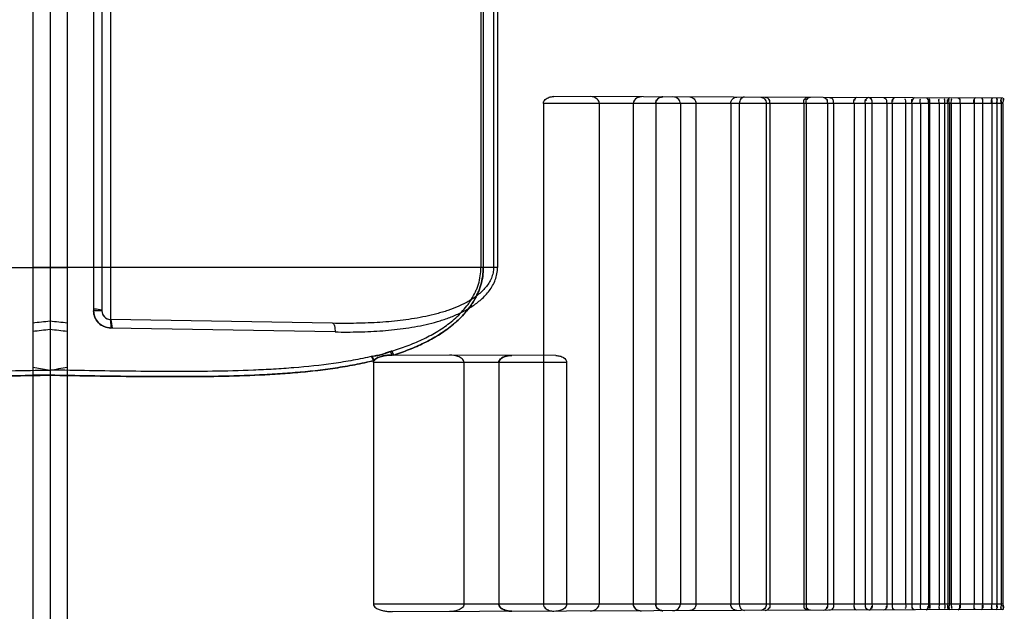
# Model space of a CAD drawing. Header units: millimetres. Extents: x 0 to 297, y 0 to 210.
# Tile 266 of 438: x 146.822 to 147.164, y 157.895 to 158.1. Entities that reach past the tile are written whole.
import ezdxf

# ---------------------------------------------------------------- set-up
doc = ezdxf.new("R2010")
doc.units = ezdxf.units.MM
doc.header["$LTSCALE"] = 16.335
doc.layers.add('INTFCLR_1', color=7, linetype='CONTINUOUS')
doc.layers.add('INTFCLR_72935', color=7, linetype='CONTINUOUS')

msp = doc.modelspace()

# ---------------------------------------------------------------- linework, layer by layer
at = {"layer": 'INTFCLR_1', "color": 6, "linetype": 'Continuous'}
for p, q in [((146.8326356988, 159.6566688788), (146.8326357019, 156.8756833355)), ((146.8266356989, 159.6556109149), (146.8266356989, 156.8570277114)), ((147.003905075, 158.0709697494), (147.003905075, 157.8969697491)), ((147.0232658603, 158.0709697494), (147.0232658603, 157.8969697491)), ((147.0350701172, 158.0709697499), (147.0350701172, 157.8969697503)), ((147.0428984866, 158.0709697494), (147.0428984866, 157.8969697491)), ((147.0514519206, 158.0709697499), (147.0514519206, 157.8969697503)), ((147.0568645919, 158.0709697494), (147.0568645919, 157.8969697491)), ((147.0689450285, 158.0709697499), (147.0689450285, 157.8969697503)), ((147.0719206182, 158.0709697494), (147.0719206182, 157.8969697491)), ((147.0812938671, 158.0709697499), (147.0812938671, 157.8969697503)), ((147.0825193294, 158.0709697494), (147.0825193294, 157.8969697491)), ((147.0943301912, 158.0709697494), (147.0943301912, 157.8969697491)), ((147.0950845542, 158.0709697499), (147.0950845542, 157.8969697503)), ((147.1024913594, 158.0709697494), (147.1024913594, 157.8969697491)), ((147.104669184, 158.0709697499), (147.104669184, 157.8969697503)), ((147.1117349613, 158.0709697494), (147.1117349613, 157.8969697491)), ((147.115653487, 158.0709697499), (147.115653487, 157.8969697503)), ((147.1179683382, 158.0709697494), (147.1179683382, 157.8969697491)), ((147.1231331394, 158.0709697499), (147.1231331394, 157.8969697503)), ((147.1250366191, 158.0709697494), (147.1250366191, 157.8969697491)), ((147.1296482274, 158.0709697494), (147.1296482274, 157.8969697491)), ((147.1318108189, 158.0709697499), (147.1318108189, 157.8969697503)), ((147.1347823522, 158.0709697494), (147.1347823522, 157.8969697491)), ((147.1375728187, 158.0709697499), (147.1375728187, 157.8969697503)), ((147.1379628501, 158.0709697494), (147.1379628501, 157.8969697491)), ((147.1413129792, 158.0709697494), (147.1413129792, 157.8969697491)), ((147.1431791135, 158.0709697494), (147.1431791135, 157.8969697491)), ((147.1442488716, 158.0709697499), (147.1442488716, 157.8969697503)), ((147.1448336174, 158.0709697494), (147.1448336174, 157.8969697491)), ((147.1454489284, 158.0709697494), (147.1454489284, 157.8969697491)), ((147.1485359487, 158.0709697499), (147.1485359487, 157.8969697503)), ((147.153404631, 158.0709697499), (147.153404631, 157.8969697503)), ((147.1563722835, 158.0709697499), (147.1563722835, 157.8969697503)), ((147.1595572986, 158.0709697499), (147.1595572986, 157.8969697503)), ((147.1613024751, 158.0709697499), (147.1613024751, 157.8969697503)), ((147.1628776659, 158.0709697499), (147.1628776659, 157.8969697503)), ((147.1634537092, 158.0709697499), (147.1634537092, 157.8969697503)), ((146.9448798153, 157.9809697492), (146.9448798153, 157.8969697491)), ((146.9763058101, 157.9809697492), (146.9763058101, 157.8969697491)), ((146.9884467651, 157.9809697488), (146.9884467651, 157.8969697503)), ((147.0119716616, 157.9809697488), (147.0119716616, 157.8969697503))]:
    msp.add_line(p, q, dxfattribs=at)
at = {"layer": 'INTFCLR_1', "color": 9, "linetype": 'Continuous'}
for p, q in [((146.8535833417, 158.1760212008), (146.8535833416, 157.9959182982)), ((146.8477729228, 158.1730216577), (146.8477729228, 157.9989178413)), ((146.8506356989, 158.1730216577), (146.8506356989, 157.9989178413)), ((146.9822175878, 158.1579697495), (146.9822175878, 158.0139697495)), ((146.9830513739, 158.1579697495), (146.9830513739, 158.0139697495)), ((146.9866198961, 158.1579697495), (146.9866198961, 158.0139697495)), ((146.9879757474, 158.1579697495), (146.9879757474, 158.0139697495)), ((147.1634537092, 158.0709697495), (147.003905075, 158.0709697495)), ((147.1634002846, 158.0728151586), (147.0075233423, 158.073359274)), ((146.9879757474, 158.0139697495), (146.8266356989, 158.0139697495)), ((146.8506356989, 157.9989178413), (146.8477729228, 157.9989178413)), ((146.9307336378, 157.9945716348), (146.8535833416, 157.9959182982)), ((146.9315782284, 157.9915720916), (146.8537221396, 157.9929187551)), ((146.9514451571, 157.9835550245), (146.9507953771, 157.9847869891)), ((146.9512723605, 157.9849371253), (146.9519271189, 157.9835533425)), ((146.9519271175, 157.983553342), (146.9512723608, 157.9849371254)), ((147.008235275, 157.9833567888), (146.9514451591, 157.9835550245)), ((146.8266356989, 157.9793791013), (146.8326356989, 157.9783223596)), ((147.0119716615, 157.9809697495), (146.9448798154, 157.9809697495)), ((146.8326356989, 157.9765242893), (146.8266356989, 157.9765242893)), ((147.1634537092, 157.8969697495), (146.9448798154, 157.8969697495)), ((147.1634002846, 157.8951243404), (146.9514451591, 157.8943844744))]:
    msp.add_line(p, q, dxfattribs=at)
at = {"layer": 'INTFCLR_1', "color": 7, "linetype": 'Continuous'}
for p, q in [((146.8535833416, 157.9959182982), (146.8537221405, 157.9929187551)), ((146.8543053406, 157.9928807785), (146.8538723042, 157.9958992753)), ((146.9451096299, 157.981639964), (146.9444940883, 157.9831152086))]:
    msp.add_line(p, q, dxfattribs=at)
for points in [[(147.0380017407, 158.0732528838), (147.0378984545, 158.0732517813), (147.0377944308, 158.0732476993), (147.0376896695, 158.0732405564), (147.037583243, 158.0732301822), (147.0374760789, 158.0732165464), (147.0373709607, 158.0732000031), (147.0372688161, 158.0731808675), (147.0371687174, 158.0731591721), (147.0370706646, 158.0731350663)], [(147.0445605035, 158.0731028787), (147.0446445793, 158.0731279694), (147.0447301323, 158.07315052), (147.0448171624, 158.073170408), (147.0449057, 158.0731875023), (147.0449957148, 158.0732016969), (147.0450871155, 158.0732128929), (147.0451798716, 158.0732209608), (147.0452740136, 158.0732257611), (147.0453695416, 158.0732271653)], [(147.0370746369, 157.8948033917), (147.037170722, 157.8947798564), (147.0372685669, 157.894758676), (147.0373681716, 157.8947399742), (147.0374695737, 157.8947238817), (147.0375727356, 157.8947105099), (147.0376775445, 157.894699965), (147.0377839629, 157.894692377), (147.0378920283, 157.8946878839), (147.0380017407, 157.8946866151)], [(147.0445605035, 157.8948366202), (147.0446445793, 157.8948115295), (147.0447301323, 157.894788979), (147.0448171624, 157.8947690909), (147.0449057, 157.8947519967), (147.0449957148, 157.8947378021), (147.0450871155, 157.8947266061), (147.0451798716, 157.8947185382), (147.0452740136, 157.8947137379), (147.0453695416, 157.8947123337)]]:
    msp.add_lwpolyline(points, dxfattribs=at)
at = {"layer": 'INTFCLR_1', "color": 6, "linetype": 'Continuous'}
for points in [[(146.9451096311, 157.9816399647), (146.9450588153, 157.9815615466), (146.9450145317, 157.9814840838), (146.9449767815, 157.9814075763), (146.9449458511, 157.9813319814), (146.9449214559, 157.9812573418), (146.94490274, 157.981183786), (146.9448894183, 157.9811113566), (146.9448817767, 157.981040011), (146.9448798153, 157.9809697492)], [(146.9448798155, 157.9809697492), (146.9448804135, 157.9810046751), (146.9448822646, 157.9810396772), (146.9448853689, 157.9810747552), (146.9448896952, 157.9811098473), (146.9448952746, 157.9811450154), (146.9449022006, 157.9811804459), (146.9449104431, 157.9812161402), (146.9449200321, 157.9812520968), (146.9449311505, 157.9812884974), (146.9449437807, 157.9813253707), (146.9449579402, 157.9813626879), (146.9449738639, 157.9814005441), (146.9449915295, 157.9814389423), (146.9450109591, 157.9814778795), (146.9450324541, 157.9815174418), (146.9450561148, 157.9815576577), (146.9450818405, 157.9815984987), (146.945109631, 157.9816399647)]]:
    msp.add_lwpolyline(points, dxfattribs=at)
at = {"layer": 'INTFCLR_1', "color": 9, "linetype": 'Continuous'}
for centre, radius, start, end in [((146.8536356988, 157.9989178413), 0.003, 180.000000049, 269.000000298), ((146.6554192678, 159.5831363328), 1.597588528, 276.1523074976, 276.3687820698), ((146.6802991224, 159.3082489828), 1.3245329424, 276.3430809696, 276.6042907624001), ((146.9591978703, 157.9589249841), 0.0271927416, 106.9451924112, 107.998834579)]:
    msp.add_arc(centre, radius, start, end, dxfattribs=at)
at = {"layer": 'INTFCLR_1', "color": 7, "linetype": 'Continuous'}
for centre, radius, start, end in [((146.9513938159, 157.9681024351), 0.0154526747, 89.8096283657, 96.03006749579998), ((146.9929360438, 157.9754909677), 0.0079191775, 89.79667449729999, 99.4959948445), ((146.9929360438, 157.9024485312), 0.0079191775, 260.5040051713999, 270.2033255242)]:
    msp.add_arc(centre, radius, start, end, dxfattribs=at)
at = {"layer": 'INTFCLR_1', "color": 6, "linetype": 'Continuous'}
for points, knots in [([(147.0039050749, 158.0709697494), (147.0039050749, 158.0714718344), (147.0044696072, 158.0724668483), (147.0058937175, 158.0731911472), (147.006966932, 158.0733612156), (147.0075233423, 158.0733592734)], [0, 0, 0, 0, 0.320229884, 0.6451192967, 1, 1, 1, 1]), ([(147.0232658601, 158.0709697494), (147.0232658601, 158.0714726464), (147.0226019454, 158.0728673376), (147.0210754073, 158.0733119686), (147.0201875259, 158.0733150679)], [0, 0, 0, 0, 0.361592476, 1, 1, 1, 1]), ([(147.0514519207, 158.0709697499), (147.0514519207, 158.0714603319), (147.0509506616, 158.0727143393), (147.0496253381, 158.0732123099), (147.0488883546, 158.0732148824)], [0, 0, 0, 0, 0.3996366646, 1, 1, 1, 1]), ([(147.0546845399, 158.0731946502), (147.0552529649, 158.073192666), (147.056424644, 158.0726997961), (147.0568645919, 158.0715255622), (147.0568645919, 158.0709697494)], [0, 0, 0, 0, 0.5056107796, 1, 1, 1, 1]), ([(147.0689450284, 158.0709697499), (147.0689450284, 158.071514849), (147.0693777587, 158.07265192), (147.0705113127, 158.0731394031), (147.0710580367, 158.0731374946)], [0, 0, 0, 0, 0.499254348, 1, 1, 1, 1]), ([(147.0737283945, 158.0731281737), (147.0732617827, 158.0731298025), (147.0722389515, 158.0725829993), (147.0719206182, 158.0715167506), (147.0719206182, 158.0709697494)], [0, 0, 0, 0, 0.4603466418, 1, 1, 1, 1]), ([(147.0794052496, 158.0731083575), (147.0798658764, 158.0731067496), (147.0809181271, 158.0726313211), (147.0812938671, 158.0715379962), (147.0812938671, 158.0709697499)], [0, 0, 0, 0, 0.4477017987, 1, 1, 1, 1]), ([(146.9763058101, 157.9809697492), (146.9763058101, 157.9814385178), (146.9756750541, 157.9824075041), (146.9738666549, 157.9832604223), (146.9723319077, 157.9834821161), (146.9713645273, 157.9834854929)], [0, 0, 0, 0, 0.2363510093, 0.512248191, 1, 1, 1, 1]), ([(147.0082352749, 157.9833567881), (147.0086931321, 157.9833551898), (147.0096329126, 157.9832384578), (147.0111216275, 157.9826945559), (147.0119716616, 157.9816280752), (147.0119716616, 157.9809697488)], [0, 0, 0, 0, 0.2876282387, 0.5864384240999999, 1, 1, 1, 1]), ([(146.9448798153, 157.8969697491), (146.9448798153, 157.8964632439), (146.9456609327, 157.895634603), (146.9469595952, 157.8950576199), (146.9483284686, 157.8946690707), (146.949842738, 157.8944365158), (146.9508722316, 157.8943824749), (146.9514451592, 157.8943844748)], [0, 0, 0, 0, 0.2037652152, 0.3833263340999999, 0.5866031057, 0.7695118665, 1, 1, 1, 1]), ([(146.9763058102, 157.8969697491), (146.9763058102, 157.8965009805), (146.9756750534, 157.8955319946), (146.9738666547, 157.8946790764), (146.9723319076, 157.8944573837), (146.9713645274, 157.8944540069)], [0, 0, 0, 0, 0.2363510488, 0.5122482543, 1, 1, 1, 1]), ([(147.003905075, 157.8969697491), (147.003905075, 157.8964676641), (147.0044696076, 157.8954726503), (147.0058937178, 157.8947483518), (147.0069669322, 157.8945782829), (147.0075233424, 157.8945802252)], [0, 0, 0, 0, 0.3202298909, 0.6451193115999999, 1, 1, 1, 1]), ([(147.0119716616, 157.8969697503), (147.0119716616, 157.8964730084), (147.0114041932, 157.8954802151), (147.0099407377, 157.8947544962), (147.008827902, 157.8945847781), (147.0082352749, 157.8945827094)], [0, 0, 0, 0, 0.3099732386, 0.6301909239, 1, 1, 1, 1]), ([(147.0201875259, 157.8946244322), (147.0206507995, 157.8946260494), (147.0219993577, 157.8947968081), (147.0232658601, 157.8960666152), (147.0232658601, 157.8969697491)], [0, 0, 0, 0, 0.3390463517, 1, 1, 1, 1]), ([(147.0488883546, 157.8947246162), (147.0493429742, 157.8947262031), (147.050574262, 157.8949699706), (147.0514519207, 157.8962074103), (147.0514519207, 157.8969697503)], [0, 0, 0, 0, 0.3735714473, 1, 1, 1, 1]), ([(147.0568645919, 157.8969697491), (147.0568645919, 157.8964120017), (147.0564224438, 157.8952373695), (147.0552510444, 157.8947468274), (147.0546845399, 157.89474485)], [0, 0, 0, 0, 0.4961038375, 1, 1, 1, 1]), ([(147.0710580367, 157.894802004), (147.0705105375, 157.8948000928), (147.0693768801, 157.8952885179), (147.0689450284, 157.896425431), (147.0689450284, 157.8969697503)], [0, 0, 0, 0, 0.5014577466, 1, 1, 1, 1]), ([(147.0719206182, 157.8969697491), (147.0719206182, 157.8964241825), (147.0722376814, 157.8953585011), (147.0732603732, 157.8948096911), (147.0737283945, 157.8948113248)], [0, 0, 0, 0, 0.5382513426, 1, 1, 1, 1]), ([(147.0812938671, 157.8969697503), (147.0812938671, 157.8964313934), (147.0809479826, 157.8953482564), (147.0798956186, 157.8948328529), (147.0794052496, 157.8948311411)], [0, 0, 0, 0, 0.5233223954, 1, 1, 1, 1])]:
    msp.add_open_spline(points, degree=3, knots=knots, dxfattribs=at)
at = {"layer": 'INTFCLR_1', "color": 7, "linetype": 'Continuous'}
for points, knots in [([(147.0380017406, 158.0732528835), (147.0374636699, 158.0732469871), (147.0361390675, 158.0730275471), (147.0350651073, 158.0717548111), (147.0350701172, 158.0709697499)], [0, 0, 0, 0, 0.4066740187, 1, 1, 1, 1]), ([(147.0453695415, 158.0732271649), (147.0448714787, 158.0732241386), (147.0436446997, 158.0729129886), (147.0428930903, 158.0716728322), (147.0428984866, 158.0709697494)], [0, 0, 0, 0, 0.4146538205, 1, 1, 1, 1]), ([(146.8477446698, 157.9994974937), (146.847707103, 157.9991124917), (146.8478022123, 157.9981396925), (146.8481771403, 157.9964232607), (146.8498158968, 157.9939624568), (146.8521962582, 157.9929451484), (146.8537221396, 157.9929187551)], [0, 0, 0, 0, 0.1183492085, 0.2963032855, 0.5330930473, 1, 1, 1, 1]), ([(146.8506356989, 157.9989178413), (146.8506272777, 157.9990047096), (146.8502546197, 157.9991396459), (146.8494144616, 157.9994692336), (146.8484253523, 157.9994318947), (146.8477446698, 157.9994974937)], [0, 0, 0, 0, 0.0875192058, 0.314255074, 1, 1, 1, 1]), ([(146.85372214, 157.9929187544), (146.8531508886, 157.9929289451), (146.8520064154, 157.9931106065), (146.8504417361, 157.9938465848), (146.8491488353, 157.9949854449), (146.8480796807, 157.9966614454), (146.847773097, 157.9980815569), (146.8477729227, 157.9989178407)], [0, 0, 0, 0, 0.1838960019, 0.367241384, 0.5495628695, 0.7308281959, 1, 1, 1, 1]), ([(146.8543053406, 157.9928807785), (146.8539169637, 157.9928504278), (146.8529396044, 157.9929611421), (146.8512201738, 157.993360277), (146.8487736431, 157.9950117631), (146.8477729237, 157.9973997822), (146.8477729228, 157.9989178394)], [0, 0, 0, 0, 0.1191616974, 0.2982287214, 0.5356458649, 1, 1, 1, 1]), ([(146.8506356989, 157.9989178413), (146.850635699, 157.9981598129), (146.8512965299, 157.996498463), (146.8530267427, 157.9958325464), (146.8538723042, 157.9958992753)], [0, 0, 0, 0, 0.4719334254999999, 1, 1, 1, 1]), ([(146.9507953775, 157.9847869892), (146.9502933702, 157.9846181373), (146.9492966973, 157.9842687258), (146.9471148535, 157.9834660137), (146.9453212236, 157.983257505), (146.9440769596, 157.9830430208)], [0, 0, 0, 0, 0.2283459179, 0.4556472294, 1, 1, 1, 1]), ([(146.9440769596, 157.9830430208), (146.9441668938, 157.9829478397), (146.9445372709, 157.9824414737), (146.944760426, 157.9818399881), (146.9448683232, 157.9813588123)], [0, 0, 0, 0, 0.2098291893, 1, 1, 1, 1]), ([(146.9440818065, 157.9830341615), (146.9450484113, 157.9832504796), (146.9473793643, 157.9834485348), (146.94953231, 157.9843772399), (146.9507953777, 157.9847869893)], [0, 0, 0, 0, 0.4272435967, 1, 1, 1, 1]), ([(146.9444940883, 157.9831152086), (146.9453292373, 157.9832596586), (146.9470157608, 157.983452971), (146.9490763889, 157.9841915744), (146.9503329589, 157.9846262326), (146.9507953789, 157.9847869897)], [0, 0, 0, 0, 0.3890357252, 0.7752829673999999, 1, 1, 1, 1]), ([(146.9448683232, 157.9813588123), (146.9449921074, 157.9817257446), (146.9456099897, 157.9821679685), (146.9466969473, 157.9828084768), (146.9481285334, 157.9832336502), (146.9498045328, 157.9835044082), (146.950909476, 157.9835568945), (146.951445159, 157.9835550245)], [0, 0, 0, 0, 0.1621825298, 0.2875748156, 0.5383459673, 0.7756509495, 1, 1, 1, 1]), ([(146.9497710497, 157.9834696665), (146.9492462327, 157.9834138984), (146.9481139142, 157.9832313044), (146.9464954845, 157.9827381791), (146.9454359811, 157.9820955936), (146.9451096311, 157.981639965)], [0, 0, 0, 0, 0.3102205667, 0.6705726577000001, 1, 1, 1, 1]), ([(146.9916295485, 157.9833016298), (146.9910532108, 157.9832043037), (146.9897794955, 157.982884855), (146.9884335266, 157.9817560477), (146.9884467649, 157.9809697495)], [0, 0, 0, 0, 0.426358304, 1, 1, 1, 1]), ([(146.9884467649, 157.9809697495), (146.9884447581, 157.9814170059), (146.9892725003, 157.9827389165), (146.9907021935, 157.983145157), (146.9916311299, 157.9833018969)], [0, 0, 0, 0, 0.3219261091, 1, 1, 1, 1]), ([(146.9884467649, 157.9809697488), (146.9884471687, 157.9814197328), (146.9890458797, 157.982385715), (146.9907261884, 157.9831969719), (146.9921301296, 157.9834070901), (146.9929641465, 157.9834100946)], [0, 0, 0, 0, 0.244501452, 0.5468292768, 1, 1, 1, 1]), ([(146.9916295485, 157.8946378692), (146.9910532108, 157.8947351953), (146.9897794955, 157.8950546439), (146.9884335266, 157.8961834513), (146.9884467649, 157.8969697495)], [0, 0, 0, 0, 0.4263583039, 1, 1, 1, 1]), ([(146.9929641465, 157.8945294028), (146.992482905, 157.8945314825), (146.9914326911, 157.89462715), (146.989734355, 157.8950876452), (146.988441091, 157.8961892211), (146.9884467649, 157.8969697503)], [0, 0, 0, 0, 0.2647160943, 0.5706476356, 1, 1, 1, 1]), ([(146.9884467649, 157.8969697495), (146.9884447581, 157.8965224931), (146.9892725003, 157.8952005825), (146.9907021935, 157.8947943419), (146.9916311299, 157.894637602)], [0, 0, 0, 0, 0.3219261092, 1, 1, 1, 1]), ([(147.0350701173, 157.8969697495), (147.0350697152, 157.8964223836), (147.0356297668, 157.8953824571), (147.0366012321, 157.8949268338), (147.0370746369, 157.8948033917)], [0, 0, 0, 0, 0.5280397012, 1, 1, 1, 1]), ([(147.0350701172, 157.8969697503), (147.035069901, 157.8964437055), (147.0357527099, 157.8951053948), (147.0371920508, 157.8946973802), (147.0380017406, 157.8946866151)], [0, 0, 0, 0, 0.3938032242, 1, 1, 1, 1]), ([(147.0453695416, 157.8947123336), (147.0448714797, 157.89471536), (147.0436447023, 157.8950265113), (147.04289309, 157.8962666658), (147.0428984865, 157.8969697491)], [0, 0, 0, 0, 0.4146531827, 1, 1, 1, 1])]:
    msp.add_open_spline(points, degree=3, knots=knots, dxfattribs=at)
for points in [[(147.0428984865, 158.0709697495), (147.0428981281, 158.0714921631), (147.0429846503, 158.0722659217), (147.043482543, 158.0724240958)], [(147.0428984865, 157.8969697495), (147.0428981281, 157.8964473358), (147.0429846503, 157.8956735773), (147.043482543, 157.8955154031)]]:
    msp.add_open_spline(points, degree=3, dxfattribs=at)
at = {"layer": 'INTFCLR_1', "color": 6, "linetype": 'Continuous'}
for points in [[(147.0809010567, 158.0731031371), (147.0814235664, 158.0731013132), (147.0822055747, 158.0727565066), (147.0822055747, 158.0722339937)], [(147.0825193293, 158.0709697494), (147.0825193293, 158.0715090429), (147.0825620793, 158.0725076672), (147.0820227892, 158.0725095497)], [(147.0943301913, 158.0709697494), (147.0943301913, 158.0714987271), (147.094236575, 158.0724976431), (147.0947655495, 158.0724957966)], [(147.0956864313, 158.0730515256), (147.0952338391, 158.0730531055), (147.0946072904, 158.0726800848), (147.0946072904, 158.0722274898)], [(147.0950845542, 158.0709697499), (147.0950845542, 158.0714962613), (147.095049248, 158.0724728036), (147.0955757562, 158.0724709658)], [(147.0966720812, 158.0730480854), (147.0961619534, 158.0730498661), (147.0953960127, 158.0727133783), (147.0953960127, 158.0722032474)], [(147.1012724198, 158.0730320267), (147.1017882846, 158.073030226), (147.1023534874, 158.0724404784), (147.1023534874, 158.0719246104)], [(147.1024913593, 158.0709697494), (147.1024913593, 158.0714935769), (147.1026207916, 158.0724891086), (147.1020969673, 158.0724909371)], [(147.1032372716, 158.0730251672), (147.1037084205, 158.0730235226), (147.1043850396, 158.0726714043), (147.1043850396, 158.0722002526)], [(147.1046691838, 158.0709697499), (147.1046691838, 158.0714903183), (147.1047412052, 158.0724638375), (147.10422064, 158.0724656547)], [(147.1117349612, 158.0709697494), (147.1117349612, 158.071485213), (147.1115608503, 158.0724797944), (147.1120763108, 158.0724779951)], [(147.112752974, 158.0729919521), (147.1122883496, 158.0729935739), (147.1118564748, 158.0723892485), (147.1118564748, 158.0719246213)], [(147.115653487, 158.0709697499), (147.115653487, 158.0714805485), (147.1155367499, 158.0724523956), (147.1160475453, 158.0724506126)], [(147.1168630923, 158.0729776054), (147.116356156, 158.072979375), (147.1157914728, 158.0724054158), (147.1157914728, 158.0718984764)], [(147.1170573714, 158.0729769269), (147.11759479, 158.0729750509), (147.1179203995, 158.0721525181), (147.1179203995, 158.0716150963)], [(147.1179683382, 158.0709697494), (147.1179683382, 158.0714810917), (147.1181737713, 158.0724711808), (147.1176624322, 158.0724729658)], [(147.1220406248, 158.0729595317), (147.1225887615, 158.0729576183), (147.1230633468, 158.0722199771), (147.1230633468, 158.0716718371)], [(147.1231331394, 158.0709697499), (147.1231331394, 158.0714756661), (147.1232811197, 158.0724429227), (147.1227752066, 158.0724446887)], [(147.125036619, 158.0709697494), (147.125036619, 158.0714745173), (147.1247902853, 158.0724636), (147.1252950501, 158.0724618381)], [(147.125783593, 158.0729464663), (147.1252815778, 158.0729482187), (147.1250779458, 158.0721179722), (147.1250779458, 158.0716159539)], [(147.1296482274, 158.0709697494), (147.1296482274, 158.0714762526), (147.1299224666, 158.072469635), (147.1294159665, 158.0724714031)], [(147.1318108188, 158.0709697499), (147.1318108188, 158.0714677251), (147.1316229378, 158.0724328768), (147.1321209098, 158.0724311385)], [(147.1327277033, 158.0729222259), (147.132222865, 158.0729239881), (147.1318725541, 158.0721770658), (147.1318725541, 158.0716722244)], [(147.1347823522, 158.0709697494), (147.1347823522, 158.0714721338), (147.1344683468, 158.0724668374), (147.1349707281, 158.0724650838)], [(147.1367495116, 158.0729081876), (147.137234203, 158.0729064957), (147.1375171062, 158.0721579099), (147.1375171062, 158.0716732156)], [(147.1375728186, 158.0709697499), (147.1375728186, 158.0714638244), (147.1377883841, 158.0724238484), (147.1372943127, 158.072425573)], [(147.1379628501, 158.0709697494), (147.1379628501, 158.0714687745), (147.1383041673, 158.072456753), (147.1378051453, 158.0724584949)], [(147.1379628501, 158.0709697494), (147.1379628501, 158.0714251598), (147.1382922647, 158.0723285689), (147.1378368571, 158.0723301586)], [(147.1413129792, 158.0709697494), (147.1413129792, 158.0714671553), (147.1409322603, 158.0724591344), (147.1414296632, 158.0724573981)], [(147.1413129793, 158.0709697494), (147.1413129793, 158.0714226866), (147.1409527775, 158.072326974), (147.1414057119, 158.072325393)], [(147.1431791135, 158.0709697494), (147.1431791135, 158.0714657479), (147.1435866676, 158.0724533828), (147.1430906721, 158.0724551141)], [(147.1431791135, 158.0709697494), (147.1431791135, 158.0714217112), (147.1435609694, 158.0723222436), (147.1431090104, 158.0723238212)], [(147.1442488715, 158.0709697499), (147.1442488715, 158.071457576), (147.1439963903, 158.0724158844), (147.1444842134, 158.0724141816)], [(147.1449259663, 158.0728796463), (147.1444723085, 158.0728812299), (147.1442967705, 158.0721264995), (147.1442967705, 158.0716728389)], [(147.1448336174, 158.0709697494), (147.1448336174, 158.0714659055), (147.1443854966, 158.0724591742), (147.1448816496, 158.0724574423)], [(147.1448336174, 158.0709697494), (147.1448336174, 158.0714204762), (147.144420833, 158.0723229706), (147.144871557, 158.0723213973)], [(147.1454489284, 158.0709697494), (147.1454489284, 158.0714616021), (147.1459208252, 158.0724434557), (147.1454289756, 158.0724451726)], [(147.1454489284, 158.0709697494), (147.1454489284, 158.0714201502), (147.1458834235, 158.072319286), (147.1454330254, 158.0723208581)], [(147.1479374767, 158.072869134), (147.1484877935, 158.072867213), (147.1485254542, 158.0718767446), (147.1485254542, 158.0713264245)], [(147.1485359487, 158.0709697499), (147.1485359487, 158.0714593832), (147.1488135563, 158.0724215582), (147.1483239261, 158.0724232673)], [(147.153404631, 158.0709697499), (147.153404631, 158.0714553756), (147.1530908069, 158.0724181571), (147.1535764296, 158.072416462)], [(147.1538758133, 158.0728484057), (147.1533455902, 158.0728502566), (147.1534132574, 158.0718566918), (147.1534132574, 158.0713264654)], [(147.1559702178, 158.0728410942), (147.1564918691, 158.0728392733), (147.1563650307, 158.0718484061), (147.1563650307, 158.0713267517)], [(147.1563722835, 158.0709697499), (147.1563722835, 158.0714522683), (147.1567106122, 158.0724084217), (147.1562280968, 158.072410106)], [(147.1595572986, 158.0709697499), (147.1595572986, 158.0714506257), (147.1591828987, 158.0724101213), (147.1596637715, 158.0724084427)], [(147.1598439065, 158.0728275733), (147.1593349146, 158.07282935), (147.1595627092, 158.0718356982), (147.1595627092, 158.0713267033)], [(147.1610793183, 158.0728232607), (147.1615834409, 158.072821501), (147.1612984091, 158.0718309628), (147.1612984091, 158.0713268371)], [(147.1613024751, 158.0709697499), (147.1613024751, 158.0714494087), (147.161701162, 158.072404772), (147.1612215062, 158.0724064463)], [(147.1628776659, 158.0709697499), (147.1628776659, 158.0714494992), (147.1624417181, 158.0724100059), (147.1629214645, 158.0724083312)], [(147.1629918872, 158.0728165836), (147.162493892, 158.0728183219), (147.162879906, 158.0718247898), (147.162879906, 158.0713267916)], [(147.1634002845, 158.0728151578), (147.1638966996, 158.072813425), (147.1634527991, 158.0718232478), (147.1634527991, 158.0713268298)], [(147.1634537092, 158.0709697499), (147.1634537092, 158.0714454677), (147.1639110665, 158.0723951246), (147.1634353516, 158.0723967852)], [(147.0825193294, 157.8969697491), (147.0825193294, 157.8964304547), (147.0825620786, 157.8954318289), (147.0820227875, 157.8954299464)], [(147.0943301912, 157.8969697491), (147.0943301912, 157.8964407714), (147.0942365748, 157.8954418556), (147.0947655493, 157.895443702)], [(147.0950845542, 157.8969697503), (147.0950845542, 157.8964432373), (147.0950492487, 157.8954666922), (147.0955757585, 157.8954685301)], [(147.1024913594, 157.8969697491), (147.1024913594, 157.8964459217), (147.1026207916, 157.8954503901), (147.1020969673, 157.8954485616)], [(147.104669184, 157.8969697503), (147.104669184, 157.8964491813), (147.1047412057, 157.8954756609), (147.10422064, 157.8954738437)], [(147.1117349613, 157.8969697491), (147.1117349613, 157.8964542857), (147.1115608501, 157.8954597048), (147.1120763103, 157.8954615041)], [(147.115653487, 157.8969697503), (147.115653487, 157.8964589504), (147.1155367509, 157.895487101), (147.1160475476, 157.895488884)], [(147.1170573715, 157.8949625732), (147.1175947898, 157.8949644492), (147.1179203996, 157.8957869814), (147.1179203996, 157.896324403)], [(147.1179683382, 157.8969697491), (147.1179683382, 157.8964584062), (147.1181737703, 157.895468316), (147.1176624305, 157.8954665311)], [(147.1220406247, 157.8949799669), (147.122588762, 157.8949818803), (147.123063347, 157.895719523), (147.123063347, 157.8962676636)], [(147.1231331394, 157.8969697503), (147.1231331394, 157.8964638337), (147.1232811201, 157.895496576), (147.1227752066, 157.89549481)], [(147.1250366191, 157.8969697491), (147.1250366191, 157.8964649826), (147.1247902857, 157.8954759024), (147.1252950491, 157.8954776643)], [(147.125783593, 157.8949930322), (147.1252815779, 157.8949912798), (147.1250779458, 157.895821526), (147.1250779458, 157.8963235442)], [(147.1296482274, 157.8969697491), (147.1296482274, 157.8964632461), (147.1299224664, 157.8954698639), (147.1294159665, 157.8954680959)], [(147.1318108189, 157.8969697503), (147.1318108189, 157.8964717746), (147.1316229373, 157.8955066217), (147.1321209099, 157.89550836)], [(147.1327277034, 157.8950172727), (147.1322228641, 157.8950155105), (147.1318725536, 157.8957624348), (147.1318725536, 157.8962672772)], [(147.1347823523, 157.8969697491), (147.1347823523, 157.8964673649), (147.134468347, 157.8954726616), (147.1349707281, 157.8954744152)], [(147.1367495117, 157.895031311), (147.1372342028, 157.8950330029), (147.1375171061, 157.8957815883), (147.1375171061, 157.8962662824)], [(147.1375728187, 157.8969697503), (147.1375728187, 157.8964756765), (147.137788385, 157.8955156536), (147.1372943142, 157.895513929)], [(147.1379628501, 157.8969697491), (147.1379628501, 157.8964707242), (147.1383041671, 157.895482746), (147.1378051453, 157.8954810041)], [(147.1379628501, 157.8969697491), (147.1379628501, 157.8965143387), (147.1382922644, 157.8956109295), (147.1378368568, 157.8956093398)], [(147.1413129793, 157.8969697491), (147.1413129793, 157.8964723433), (147.1409322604, 157.8954803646), (147.1414296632, 157.8954821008)], [(147.1413129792, 157.8969697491), (147.1413129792, 157.8965168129), (147.1409527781, 157.8956125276), (147.1414057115, 157.8956141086)], [(147.1431791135, 157.8969697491), (147.1431791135, 157.8964737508), (147.1435866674, 157.8954861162), (147.1430906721, 157.8954843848)], [(147.1431791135, 157.8969697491), (147.1431791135, 157.8965177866), (147.1435609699, 157.8956172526), (147.1431090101, 157.895615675)], [(147.1442488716, 157.8969697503), (147.1442488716, 157.8964819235), (147.1439963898, 157.8955236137), (147.1444842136, 157.8955253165)], [(147.1449259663, 157.8950598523), (147.1444723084, 157.8950582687), (147.1442967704, 157.8958129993), (147.1442967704, 157.8962666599)], [(147.1448336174, 157.8969697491), (147.1448336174, 157.8964735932), (147.1443854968, 157.8954803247), (147.1448816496, 157.8954820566)], [(147.1448336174, 157.8969697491), (147.1448336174, 157.8965190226), (147.1444208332, 157.8956165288), (147.1448715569, 157.8956181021)], [(147.1454489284, 157.8969697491), (147.1454489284, 157.8964778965), (147.1459208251, 157.8954960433), (147.1454289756, 157.8954943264)], [(147.1454489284, 157.8969697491), (147.1454489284, 157.8965193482), (147.1458834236, 157.8956202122), (147.1454330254, 157.89561864)], [(147.1479374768, 157.8950703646), (147.1484877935, 157.8950722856), (147.1485254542, 157.8960627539), (147.1485254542, 157.896613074)], [(147.1485359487, 157.8969697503), (147.1485359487, 157.8964801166), (147.1488135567, 157.8955179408), (147.1483239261, 157.8955162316)], [(147.153404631, 157.8969697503), (147.153404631, 157.8964841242), (147.1530908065, 157.8955213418), (147.1535764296, 157.895523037)], [(147.1538758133, 157.8950910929), (147.1533455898, 157.895089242), (147.1534132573, 157.8960828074), (147.1534132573, 157.8966130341)], [(147.1559702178, 157.8950984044), (147.156491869, 157.8951002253), (147.1563650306, 157.8960910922), (147.1563650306, 157.8966127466)], [(147.1563722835, 157.8969697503), (147.1563722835, 157.8964872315), (147.1567106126, 157.8955310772), (147.1562280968, 157.8955293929)], [(147.1595572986, 157.8969697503), (147.1595572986, 157.8964888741), (147.1591828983, 157.8955293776), (147.1596637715, 157.8955310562)], [(147.1598439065, 157.8951119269), (147.1593349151, 157.8951101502), (147.1595627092, 157.8961038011), (147.1595627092, 157.8966127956)], [(147.1610793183, 157.8951162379), (147.1615834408, 157.8951179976), (147.1612984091, 157.8961085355), (147.1612984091, 157.896612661)], [(147.1613024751, 157.8969697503), (147.1613024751, 157.8964900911), (147.1617011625, 157.8955347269), (147.1612215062, 157.8955330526)], [(147.1628776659, 157.8969697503), (147.1628776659, 157.8964900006), (147.1624417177, 157.8955294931), (147.1629214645, 157.8955311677)], [(147.1629918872, 157.895122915), (147.1624938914, 157.8951211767), (147.162879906, 157.8961147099), (147.162879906, 157.8966127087)], [(147.1634002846, 157.8951243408), (147.1638966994, 157.8951260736), (147.1634527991, 157.8961162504), (147.1634527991, 157.8966126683)], [(147.1634537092, 157.8969697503), (147.1634537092, 157.8964940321), (147.1639110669, 157.8955443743), (147.1634353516, 157.8955427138)], [(147.0809010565, 157.894836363), (147.081423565, 157.8948381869), (147.0822055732, 157.8951829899), (147.0822055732, 157.8957055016)], [(147.0956864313, 157.8948879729), (147.0952338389, 157.894886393), (147.0946072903, 157.8952594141), (147.0946072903, 157.8957120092)], [(147.0966720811, 157.8948914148), (147.0961619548, 157.8948896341), (147.0953960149, 157.8952261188), (147.0953960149, 157.8957362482)], [(147.1012724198, 157.8949074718), (147.1017882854, 157.8949092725), (147.1023534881, 157.8954990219), (147.1023534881, 157.8960148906)], [(147.1032372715, 157.8949143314), (147.1037084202, 157.894915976), (147.1043850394, 157.8952680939), (147.1043850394, 157.8957392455)], [(147.1127529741, 157.8949475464), (147.1122883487, 157.8949459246), (147.1118564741, 157.8955502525), (147.1118564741, 157.8960148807)], [(147.1168630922, 157.8949618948), (147.1163561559, 157.8949601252), (147.1157914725, 157.8955340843), (147.1157914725, 157.8960410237)]]:
    msp.add_open_spline(points, degree=3, dxfattribs=at)
at = {"layer": 'INTFCLR_1', "color": 9, "linetype": 'Continuous'}
for points, knots in [([(146.9866198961, 158.0139697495), (146.9866202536, 158.0133325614), (146.9864839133, 158.0120520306), (146.9859012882, 158.0102169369), (146.9850002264, 158.0085132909), (146.9838569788, 158.0069629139), (146.9825281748, 158.0055663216), (146.9810623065, 158.0043104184), (146.9794895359, 158.0031796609), (146.9772810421, 158.0018259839), (146.9743631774, 158.0003882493), (146.9713203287, 157.999222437), (146.9688228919, 157.9984229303), (146.966283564, 157.9976983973), (146.961769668, 157.9966256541), (146.9551830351, 157.9955619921), (146.9485059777, 157.9949521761), (146.9430977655, 157.9946724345), (146.9376156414, 157.9945156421), (146.9334894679, 157.9945235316), (146.9307336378, 157.9945716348)], [0, 0, 0, 0, 0.0300620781, 0.0602380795, 0.09031052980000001, 0.1205782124, 0.1508423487, 0.1810664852, 0.2115213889, 0.2421356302, 0.3031906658, 0.3646649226, 0.3957042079, 0.4268890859, 0.4892303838, 0.614485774, 0.7412698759, 0.8053853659, 0.8699621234, 1, 1, 1, 1]), ([(146.9315782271, 157.9915720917), (146.934352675, 157.9915241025), (146.9398690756, 157.9915268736), (146.9480905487, 157.9919086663), (146.9562013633, 157.9927693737), (146.9628620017, 157.9940096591), (146.9680759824, 157.9954291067), (146.9712713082, 157.9965299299), (146.9737657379, 157.9975619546), (146.9762057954, 157.9987033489), (146.9791459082, 158.0003597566), (146.9818653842, 158.0023940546), (146.9838318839, 158.004306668), (146.9851808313, 158.0059191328), (146.9863417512, 158.0077072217), (146.9872490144, 158.0096621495), (146.9878384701, 158.0117684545), (146.9879757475, 158.0132315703), (146.9879757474, 158.0139697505)], [0, 0, 0, 0, 0.1264469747, 0.2512990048, 0.3748752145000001, 0.4978716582, 0.5595247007, 0.6209863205, 0.6517232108, 0.6825007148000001, 0.7437042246, 0.8051861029, 0.8366130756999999, 0.8685369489, 0.9007853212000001, 0.9334888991, 0.9663620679, 1, 1, 1, 1]), ([(146.9512723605, 157.9849371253), (146.9521717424, 157.985212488), (146.9539641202, 157.9857889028), (146.9574992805, 157.9870477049), (146.9618106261, 157.9888507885), (146.9667699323, 157.9914481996), (146.9706519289, 157.9940495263), (146.9735232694, 157.9964490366), (146.9755430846, 157.998415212), (146.9770701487, 158.0002101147), (146.9781971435, 158.0017364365), (146.9792407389, 158.0033421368), (146.9801539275, 158.0050389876), (146.9808963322, 158.006821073), (146.9815278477, 158.0086583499), (146.9820689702, 158.0110419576), (146.9822186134, 158.0129927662), (146.9822175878, 158.0139697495)], [0, 0, 0, 0, 0.06220325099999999, 0.1244892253, 0.2481372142, 0.3709025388, 0.4942158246, 0.5562665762, 0.6181693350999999, 0.6804001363, 0.7118692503, 0.7435867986, 0.8069959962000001, 0.8389352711, 0.871178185, 0.9353900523, 1, 1, 1, 1]), ([(146.9830513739, 158.0139697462), (146.9830513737, 158.0129475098), (146.9829028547, 158.0109072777), (146.9823570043, 158.0084128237), (146.9817254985, 158.0064881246), (146.9809788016, 158.004629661), (146.9800668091, 158.0028556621), (146.9790159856, 158.0011772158), (146.977890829, 157.9995763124), (146.9757469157, 157.9969651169), (146.9732772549, 157.9946597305), (146.9710160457, 157.992892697), (146.9694745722, 157.9917684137), (146.9666958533, 157.9899347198), (146.9633541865, 157.9881094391), (146.9599077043, 157.9865170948), (146.9564075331, 157.9850684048), (146.9537284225, 157.9841267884), (146.9519271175, 157.983553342)], [0, 0, 0, 0, 0.0659425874, 0.1314246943, 0.1641772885, 0.1965294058, 0.2605511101, 0.2924955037, 0.3242281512, 0.3867182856, 0.5101407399, 0.5410443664, 0.5718487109, 0.6331896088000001, 0.755690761, 0.8169863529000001, 0.8780549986, 1, 1, 1, 1]), ([(146.9519271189, 157.9835533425), (146.9528324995, 157.9838415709), (146.9546364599, 157.9844458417), (146.9581934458, 157.9857699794), (146.9625340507, 157.9876617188), (146.9675243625, 157.9903878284), (146.9714236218, 157.9931163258), (146.9743110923, 157.9956243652), (146.9763393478, 157.9976880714), (146.9778796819, 157.9995617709), (146.9790066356, 158.0011631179), (146.9800605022, 158.0028441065), (146.9809757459, 158.004622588), (146.9817246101, 158.0064854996), (146.9823567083, 158.0084116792), (146.9829027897, 158.0109068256), (146.983051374, 158.0129470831), (146.9830513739, 158.0139697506)], [0, 0, 0, 0, 0.0612913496, 0.1226963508, 0.2448017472, 0.366370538, 0.4889641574, 0.5508997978, 0.6128751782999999, 0.6754065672, 0.7071123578, 0.7391350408, 0.8033444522, 0.8357786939, 0.8685765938, 0.9340309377, 1, 1, 1, 1]), ([(146.9307336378, 157.9945716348), (146.9310929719, 157.9945653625), (146.9315447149, 157.9931777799), (146.9315894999, 157.9922812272), (146.9315782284, 157.9915720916)], [0, 0, 0, 0, 0.336313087, 1, 1, 1, 1]), ([(146.9444940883, 157.9831152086), (146.9422935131, 157.9825894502), (146.9389571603, 157.9819013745), (146.9344697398, 157.9811331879), (146.9276290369, 157.9800915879), (146.9195514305, 157.9792398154), (146.9102514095, 157.9786038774), (146.9008471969, 157.9781409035), (146.8890370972, 157.9778525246), (146.8748278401, 157.9777893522), (146.8605751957, 157.9778960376), (146.8465062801, 157.9780884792), (146.8371881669, 157.9782429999), (146.8326356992, 157.97832236)], [0, 0, 0, 0, 0.0604906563, 0.09102088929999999, 0.1217192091, 0.2454818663, 0.3080088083, 0.3709441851, 0.4972011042, 0.6238179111, 0.750836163, 0.878266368, 1, 1, 1, 1]), ([(146.8326356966, 157.9765241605), (146.8372413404, 157.9764440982), (146.8466643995, 157.9762895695), (146.8608745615, 157.9760993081), (146.8752357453, 157.9760013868), (146.8895064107, 157.9760823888), (146.9036877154, 157.9764632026), (146.9142730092, 157.9771001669), (146.9212836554, 157.9777458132), (146.9259106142, 157.9782381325), (146.9316383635, 157.9789826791), (146.9384295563, 157.9801277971), (146.9428989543, 157.9810952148), (146.9451096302, 157.9816399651)], [0, 0, 0, 0, 0.1224441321, 0.2505140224, 0.3777622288, 0.5041927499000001, 0.6298397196, 0.7548262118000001, 0.7859775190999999, 0.8169773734, 0.8785095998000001, 0.9394787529, 1, 1, 1, 1]), ([(146.9451096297, 157.9816399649), (146.9428955, 157.9810943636), (146.9395412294, 157.9803684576), (146.9350277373, 157.9795540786), (146.9281487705, 157.9784620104), (146.9200241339, 157.9775630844), (146.9106692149, 157.9768835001), (146.9012106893, 157.976394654), (146.8893319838, 157.9760796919), (146.8750404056, 157.9760017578), (146.8607053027, 157.9761012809), (146.8465654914, 157.9762911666), (146.8372039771, 157.9764447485), (146.8326357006, 157.9765241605)], [0, 0, 0, 0, 0.0606161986, 0.0911739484, 0.1219094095, 0.2457497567, 0.3082787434, 0.3712321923, 0.4974914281, 0.6241049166, 0.751120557, 0.8785484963, 1, 1, 1, 1])]:
    msp.add_open_spline(points, degree=3, knots=knots, dxfattribs=at)
at = {"layer": 'INTFCLR_72935', "color": 6, "linetype": 'Continuous'}
for p, q in [((146.832635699, 159.6566688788), (146.832635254, 156.8559697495)), ((146.8386356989, 159.6556109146), (146.8386356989, 156.8570277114))]:
    msp.add_line(p, q, dxfattribs=at)
at = {"layer": 'INTFCLR_72935', "color": 9, "linetype": 'Continuous'}
msp.add_line((146.6772956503, 158.0139697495), (146.8386356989, 158.0139697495), dxfattribs=at)
for centre, radius, start, end in [((147.0098521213, 159.5831362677), 1.5975884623, 263.6312179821, 263.8476925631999), ((146.9849722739, 159.3082489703), 1.3245329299, 263.3957092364, 263.6569190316)]:
    msp.add_arc(centre, radius, start, end, dxfattribs=at)
at = {"layer": 'INTFCLR_72935', "color": 6, "linetype": 'Continuous'}
for centre, radius, start, end in [((146.634001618, 159.1051452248), 1.1442368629, 279.9969204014, 280.3021372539), ((146.6340093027, 159.1051023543), 1.1441933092, 279.9969141, 280.3021425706)]:
    msp.add_arc(centre, radius, start, end, dxfattribs=at)
at = {"layer": 'INTFCLR_72935', "color": 9, "linetype": 'Continuous'}
for points, knots in [([(146.7207773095, 157.9831152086), (146.7229778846, 157.9825894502), (146.7263142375, 157.9819013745), (146.7308016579, 157.9811331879), (146.7376423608, 157.9800915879), (146.7457199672, 157.9792398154), (146.7550199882, 157.9786038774), (146.7644242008, 157.9781409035), (146.7762343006, 157.9778525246), (146.7904435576, 157.9777893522), (146.804696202, 157.9778960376), (146.8187651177, 157.9780884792), (146.8280832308, 157.9782429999), (146.8326356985, 157.97832236)], [0, 0, 0, 0, 0.0604906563, 0.0910208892, 0.1217192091, 0.2454818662, 0.3080088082, 0.3709441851, 0.4972011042, 0.6238179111, 0.750836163, 0.878266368, 1, 1, 1, 1]), ([(146.8326357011, 157.9765241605), (146.8280300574, 157.9764440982), (146.8186069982, 157.9762895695), (146.8043968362, 157.9760993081), (146.7900356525, 157.9760013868), (146.775764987, 157.9760823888), (146.7615836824, 157.9764632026), (146.7509983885, 157.9771001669), (146.7439877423, 157.9777458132), (146.7393607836, 157.9782381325), (146.7336330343, 157.9789826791), (146.7268418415, 157.9801277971), (146.7223724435, 157.9810952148), (146.7201617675, 157.9816399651)], [0, 0, 0, 0, 0.1224441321, 0.2505140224, 0.3777622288, 0.5041927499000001, 0.6298397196, 0.7548262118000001, 0.7859775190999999, 0.8169773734, 0.8785095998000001, 0.9394787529, 1, 1, 1, 1]), ([(146.7201617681, 157.9816399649), (146.7223758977, 157.9810943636), (146.7257301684, 157.9803684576), (146.7302436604, 157.9795540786), (146.7371226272, 157.9784620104), (146.7452472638, 157.9775630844), (146.7546021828, 157.9768835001), (146.7640607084, 157.976394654), (146.775939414, 157.9760796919), (146.7902309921, 157.9760017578), (146.804566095, 157.9761012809), (146.8187059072, 157.9762911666), (146.8280674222, 157.9764447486), (146.8326356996, 157.9765241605)], [0, 0, 0, 0, 0.06061619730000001, 0.09117394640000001, 0.1219094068, 0.2457497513, 0.3082787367, 0.3712321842, 0.4974914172, 0.6241049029, 0.7511205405, 0.878548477, 1, 1, 1, 1])]:
    msp.add_open_spline(points, degree=3, knots=knots, dxfattribs=at)

doc.saveas('drawing.dxf')
